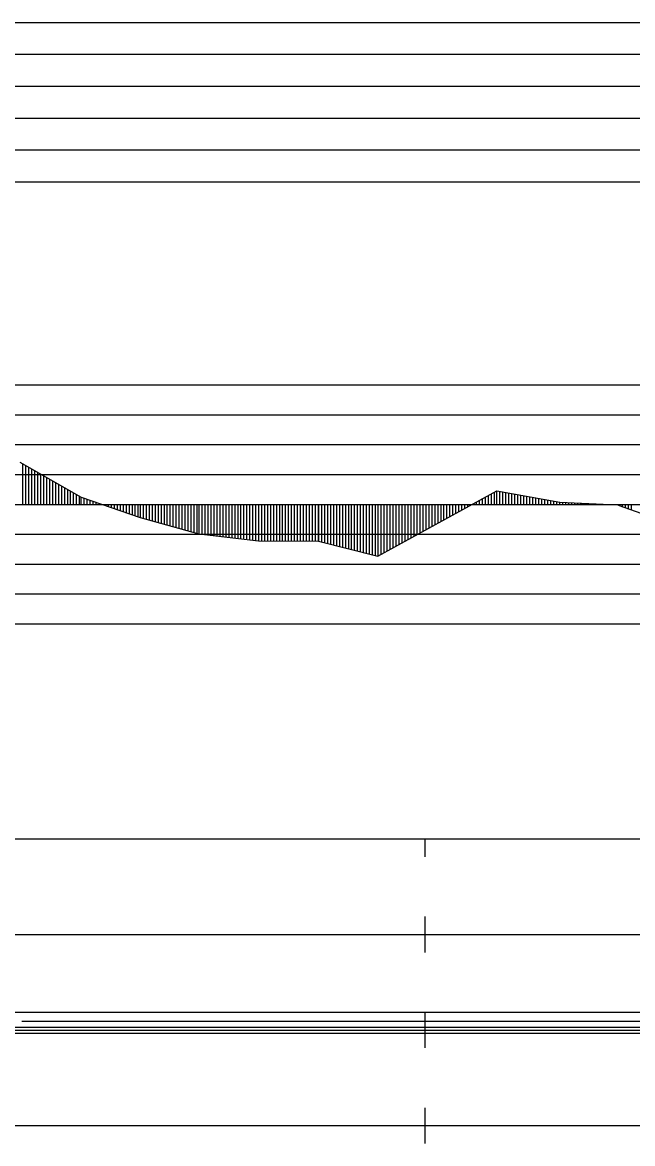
# Model space of a CAD drawing. Extents: x 2 to 10148, y 0 to 380.
# Drawn here: x 7766 to 7817, y 188.5 to 282.3 of the extents above; entities that cross this region are included whole.
import ezdxf

# ---------------------------------------------------------------- set-up
doc = ezdxf.new("R2010")
doc.units = 0
for name, color, linetype in [('POSUN_CARA', 7, 'Continuous'), ('POSUN_RASTR', 7, 'Continuous'), ('RYCHL_B', 7, 'Continuous'), ('RYCHL_C', 7, 'Continuous'), ('RYCHL_RASTR', 7, 'Continuous'), ('ZRYCHL_CARA', 7, 'Continuous'), ('ZRYCHL_RASTR', 7, 'Continuous')]:
    doc.layers.add(name, color=color, linetype=linetype)

msp = doc.modelspace()

# ---------------------------------------------------------------- linework, layer by layer
at = {"layer": 'POSUN_CARA'}
for p, q in [((7765.75, 245.526), (7770.886, 242.594)), ((7766, 242), (7766, 245.384)), ((7766.25, 242), (7766.25, 245.241)), ((7766.5, 242), (7766.5, 245.098)), ((7766.75, 242), (7766.75, 244.956)), ((7767, 242), (7767, 244.813)), ((7767.25, 242), (7767.25, 244.67)), ((7767.5, 242), (7767.5, 244.527)), ((7767.75, 242), (7767.75, 244.385)), ((7768, 242), (7768, 244.242)), ((7768.25, 242), (7768.25, 244.099)), ((7768.5, 242), (7768.5, 243.957)), ((7768.75, 242), (7768.75, 243.814)), ((7769, 242), (7769, 243.671)), ((7769.25, 242), (7769.25, 243.528)), ((7769.5, 242), (7769.5, 243.386)), ((7769.75, 242), (7769.75, 243.243)), ((7770, 242), (7770, 243.1)), ((7795.731, 237.668), (7805.695, 243.118)), ((7805.695, 243.118), (7810.961, 242.186)), ((7805.695, 242), (7805.695, 243.118)), ((7805.945, 242), (7805.945, 243.074)), ((7806.195, 242), (7806.195, 243.029)), ((7770.25, 242), (7770.25, 242.957)), ((7770.5, 242), (7770.5, 242.815)), ((7770.75, 242), (7770.75, 242.672)), ((7770.886, 242.594), (7775.815, 240.895)), ((7770.886, 242), (7770.886, 242.594)), ((7771.136, 242), (7771.136, 242.508)), ((7771.386, 242), (7771.386, 242.422)), ((7771.636, 242), (7771.636, 242.336)), ((7771.886, 242), (7771.886, 242.249)), ((7772.136, 242), (7772.136, 242.163)), ((7803.981, 242), (7803.981, 242.18)), ((7804.231, 242), (7804.231, 242.317)), ((7804.481, 242), (7804.481, 242.454)), ((7804.731, 242), (7804.731, 242.591)), ((7804.981, 242), (7804.981, 242.727)), ((7805.231, 242), (7805.231, 242.864)), ((7805.481, 242), (7805.481, 243.001)), ((7806.445, 242), (7806.445, 242.985)), ((7806.695, 242), (7806.695, 242.941)), ((7806.945, 242), (7806.945, 242.897)), ((7807.195, 242), (7807.195, 242.852)), ((7807.445, 242), (7807.445, 242.808)), ((7807.695, 242), (7807.695, 242.764)), ((7807.945, 242), (7807.945, 242.72)), ((7808.195, 242), (7808.195, 242.675)), ((7808.445, 242), (7808.445, 242.631)), ((7808.695, 242), (7808.695, 242.587)), ((7808.945, 242), (7808.945, 242.543)), ((7809.195, 242), (7809.195, 242.498)), ((7809.445, 242), (7809.445, 242.454)), ((7809.695, 242), (7809.695, 242.41)), ((7809.945, 242), (7809.945, 242.366)), ((7810.195, 242), (7810.195, 242.322)), ((7810.445, 242), (7810.445, 242.277)), ((7810.695, 242), (7810.695, 242.233)), ((7810.945, 242), (7810.945, 242.189)), ((7810.961, 242.186), (7815.81, 241.963)), ((7810.961, 242), (7810.961, 242.186)), ((7811.211, 242), (7811.211, 242.175)), ((7811.461, 242), (7811.461, 242.163)), ((7811.711, 242), (7811.711, 242.152)), ((7811.961, 242), (7811.961, 242.14)), ((7812.211, 242), (7812.211, 242.129)), ((7812.461, 242), (7812.461, 242.117)), ((7812.711, 242), (7812.711, 242.106)), ((7812.961, 242), (7812.961, 242.094)), ((7772.386, 242), (7772.386, 242.077)), ((7772.636, 242), (7772.636, 241.991)), ((7772.886, 242), (7772.886, 241.905)), ((7773.136, 242), (7773.136, 241.818)), ((7773.386, 242), (7773.386, 241.732)), ((7773.636, 242), (7773.636, 241.646)), ((7773.886, 242), (7773.886, 241.56)), ((7774.136, 242), (7774.136, 241.474)), ((7774.386, 242), (7774.386, 241.387)), ((7774.636, 242), (7774.636, 241.301)), ((7774.886, 242), (7774.886, 241.215)), ((7775.136, 242), (7775.136, 241.129)), ((7775.386, 242), (7775.386, 241.043)), ((7775.636, 242), (7775.636, 240.956)), ((7775.815, 242), (7775.815, 240.895)), ((7776.065, 242), (7776.065, 240.825)), ((7776.315, 242), (7776.315, 240.755)), ((7776.565, 242), (7776.565, 240.686)), ((7776.815, 242), (7776.815, 240.616)), ((7777.065, 242), (7777.065, 240.547)), ((7777.315, 242), (7777.315, 240.477)), ((7777.565, 242), (7777.565, 240.407)), ((7777.815, 242), (7777.815, 240.338)), ((7778.065, 242), (7778.065, 240.268)), ((7778.315, 242), (7778.315, 240.198)), ((7778.565, 242), (7778.565, 240.129)), ((7778.815, 242), (7778.815, 240.059)), ((7779.065, 242), (7779.065, 239.989)), ((7779.315, 242), (7779.315, 239.92)), ((7779.565, 242), (7779.565, 239.85)), ((7779.815, 242), (7779.815, 239.781)), ((7780.065, 242), (7780.065, 239.711)), ((7780.315, 242), (7780.315, 239.641)), ((7780.565, 242), (7780.565, 239.572)), ((7780.733, 242), (7780.733, 239.525)), ((7780.983, 242), (7780.983, 239.495)), ((7781.233, 242), (7781.233, 239.466)), ((7781.483, 242), (7781.483, 239.436)), ((7781.733, 242), (7781.733, 239.407)), ((7781.983, 242), (7781.983, 239.377)), ((7782.233, 242), (7782.233, 239.348)), ((7782.483, 242), (7782.483, 239.318)), ((7782.733, 242), (7782.733, 239.289)), ((7782.983, 242), (7782.983, 239.259)), ((7783.233, 242), (7783.233, 239.23)), ((7783.483, 242), (7783.483, 239.2)), ((7783.733, 242), (7783.733, 239.171)), ((7783.983, 242), (7783.983, 239.141)), ((7784.233, 242), (7784.233, 239.112)), ((7784.483, 242), (7784.483, 239.082)), ((7784.733, 242), (7784.733, 239.053)), ((7784.983, 242), (7784.983, 239.024)), ((7785.233, 242), (7785.233, 238.994)), ((7785.483, 242), (7785.483, 238.965)), ((7785.722, 242), (7785.722, 238.936)), ((7785.972, 242), (7785.972, 238.935)), ((7786.222, 242), (7786.222, 238.934)), ((7786.472, 242), (7786.472, 238.933)), ((7786.722, 242), (7786.722, 238.932)), ((7786.972, 242), (7786.972, 238.931)), ((7787.222, 242), (7787.222, 238.93)), ((7787.472, 242), (7787.472, 238.929)), ((7787.722, 242), (7787.722, 238.928)), ((7787.972, 242), (7787.972, 238.927)), ((7788.222, 242), (7788.222, 238.926)), ((7788.472, 242), (7788.472, 238.925)), ((7788.722, 242), (7788.722, 238.924)), ((7788.972, 242), (7788.972, 238.923)), ((7789.222, 242), (7789.222, 238.923)), ((7789.472, 242), (7789.472, 238.922)), ((7789.722, 242), (7789.722, 238.921)), ((7789.972, 242), (7789.972, 238.92)), ((7790.222, 242), (7790.222, 238.919)), ((7790.472, 242), (7790.472, 238.918)), ((7790.722, 242), (7790.722, 238.917)), ((7790.75, 242), (7790.75, 238.916)), ((7791, 242), (7791, 238.854)), ((7791.25, 242), (7791.25, 238.791)), ((7791.5, 242), (7791.5, 238.728)), ((7791.75, 242), (7791.75, 238.666)), ((7792, 242), (7792, 238.603)), ((7792.25, 242), (7792.25, 238.54)), ((7792.5, 242), (7792.5, 238.478)), ((7792.75, 242), (7792.75, 238.415)), ((7793, 242), (7793, 238.352)), ((7793.25, 242), (7793.25, 238.29)), ((7793.5, 242), (7793.5, 238.227)), ((7793.75, 242), (7793.75, 238.164)), ((7794, 242), (7794, 238.102)), ((7794.25, 242), (7794.25, 238.039)), ((7794.5, 242), (7794.5, 237.976)), ((7794.75, 242), (7794.75, 237.914)), ((7795, 242), (7795, 237.851)), ((7795.25, 242), (7795.25, 237.789)), ((7795.5, 242), (7795.5, 237.726)), ((7795.731, 242), (7795.731, 237.668)), ((7795.981, 242), (7795.981, 237.805)), ((7796.231, 242), (7796.231, 237.941)), ((7796.481, 242), (7796.481, 238.078)), ((7796.731, 242), (7796.731, 238.215)), ((7796.981, 242), (7796.981, 238.352)), ((7797.231, 242), (7797.231, 238.488)), ((7797.481, 242), (7797.481, 238.625)), ((7797.731, 242), (7797.731, 238.762)), ((7797.981, 242), (7797.981, 238.899)), ((7798.231, 242), (7798.231, 239.035)), ((7798.481, 242), (7798.481, 239.172)), ((7798.731, 242), (7798.731, 239.309)), ((7798.981, 242), (7798.981, 239.446)), ((7799.231, 242), (7799.231, 239.582)), ((7799.481, 242), (7799.481, 239.719)), ((7799.731, 242), (7799.731, 239.856)), ((7799.981, 242), (7799.981, 239.993)), ((7800.231, 242), (7800.231, 240.129)), ((7800.481, 242), (7800.481, 240.266)), ((7800.731, 242), (7800.731, 240.403)), ((7800.981, 242), (7800.981, 240.539)), ((7801.231, 242), (7801.231, 240.676)), ((7801.481, 242), (7801.481, 240.813)), ((7801.731, 242), (7801.731, 240.95)), ((7801.981, 242), (7801.981, 241.086)), ((7802.231, 242), (7802.231, 241.223)), ((7802.481, 242), (7802.481, 241.36)), ((7802.731, 242), (7802.731, 241.497)), ((7802.981, 242), (7802.981, 241.633)), ((7803.231, 242), (7803.231, 241.77)), ((7803.481, 242), (7803.481, 241.907)), ((7803.731, 242), (7803.731, 242.044)), ((7813.211, 242), (7813.211, 242.083)), ((7813.461, 242), (7813.461, 242.071)), ((7813.711, 242), (7813.711, 242.06)), ((7813.961, 242), (7813.961, 242.048)), ((7814.211, 242), (7814.211, 242.037)), ((7814.461, 242), (7814.461, 242.025)), ((7814.711, 242), (7814.711, 242.013)), ((7814.961, 242), (7814.961, 242.002)), ((7815.211, 242), (7815.211, 241.99)), ((7815.461, 242), (7815.461, 241.979)), ((7815.711, 242), (7815.711, 241.967)), ((7815.81, 242), (7815.81, 241.963)), ((7815.81, 241.963), (7815.924, 241.91)), ((7815.924, 242), (7815.924, 241.91)), ((7815.924, 241.91), (7821.292, 240.015)), ((7816.174, 242), (7816.174, 241.822)), ((7816.424, 242), (7816.424, 241.733)), ((7816.674, 242), (7816.674, 241.645)), ((7816.924, 242), (7816.924, 241.557)), ((7775.815, 240.895), (7780.733, 239.525)), ((7780.733, 239.525), (7785.722, 238.936)), ((7785.722, 238.936), (7790.75, 238.916)), ((7790.75, 238.916), (7795.731, 237.668))]:
    msp.add_line(p, q, dxfattribs=at)
at = {"layer": 'POSUN_RASTR'}
for p, q in [((7672, 252), (8079.685, 252)), ((7672, 249.5), (8079.61, 249.5)), ((7672, 247), (8079.587, 247)), ((7672, 244.5), (8079.587, 244.5)), ((6872.96, 242), (8072.176, 242)), ((7672, 239.5), (8079.749, 239.5)), ((7672, 237), (8079.587, 237)), ((7672, 234.5), (8079.749, 234.5)), ((7672, 232), (8079.749, 232))]:
    msp.add_line(p, q, dxfattribs=at)
at = {"layer": 'RYCHL_B'}
msp.add_line((7765.911, 198.75), (8085.127, 198.75), dxfattribs=at)
at = {"layer": 'RYCHL_C'}
msp.add_line((7765.161, 199.5), (8085.831, 199.5), dxfattribs=at)
at = {"layer": 'RYCHL_RASTR'}
for p, q in [((6869.051, 214), (8074.39, 214)), ((7799.683, 212.5), (7799.683, 214)), ((7799.683, 204.5), (7799.683, 207.5)), ((6869.051, 206), (8074.39, 206)), ((7799.683, 196.5), (7799.683, 199.5)), ((6869.051, 198.25), (8074.39, 198.25)), ((6869.051, 198), (8074.39, 198)), ((6869.051, 197.75), (8074.39, 197.75)), ((7799.683, 188.5), (7799.683, 191.5)), ((6869.051, 190), (8074.39, 190))]:
    msp.add_line(p, q, dxfattribs=at)
at = {"layer": 'ZRYCHL_CARA'}
msp.add_line((6872.96, 277), (8072.176, 277), dxfattribs=at)
at = {"layer": 'ZRYCHL_RASTR'}
for p, q in [((7672, 282.333), (7868, 282.333)), ((7672, 279.667), (7868, 279.667)), ((7657.028, 274.333), (7868, 274.333)), ((7657.074, 271.667), (7868, 271.667)), ((7657.074, 269), (7868, 269))]:
    msp.add_line(p, q, dxfattribs=at)

doc.saveas('drawing.dxf')
